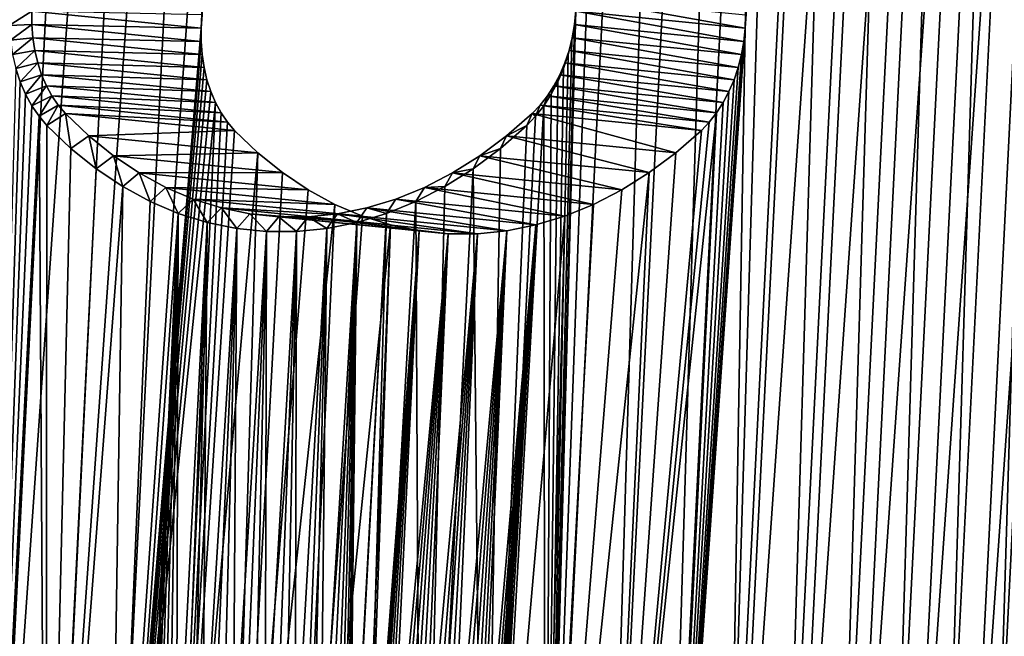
# Model space of a CAD drawing. Header units: millimetres. Extents: x -99 to 221, y -61 to 39.
# Tile 421 of 656: x 172 to 202, y -42 to -23. Entities that reach past the tile are written whole.
import ezdxf

# ---------------------------------------------------------------- set-up
doc = ezdxf.new("R2010")
doc.units = ezdxf.units.MM
doc.header["$LTSCALE"] = 33.374815
for name, color, linetype in [('33', 7, 'CONTINUOUS'), ('34', 7, 'CONTINUOUS'), ('43', 7, 'CONTINUOUS'), ('44', 7, 'CONTINUOUS'), ('45', 7, 'CONTINUOUS'), ('58', 7, 'CONTINUOUS'), ('59', 7, 'CONTINUOUS'), ('60', 7, 'CONTINUOUS')]:
    doc.layers.add(name, color=color, linetype=linetype)

msp = doc.modelspace()

# ---------------------------------------------------------------- linework, layer by layer
at = {"layer": '33', "color": 5, "linetype": 'Continuous', "true_color": 0x0303ff}
for points in [[(174.285, -58.752, -227.252), (172.457, -57.911, -229.165), (179.028, 36.142, -231.995), (174.285, -58.752, -227.252)], [(179.028, 36.142, -231.995), (172.457, -57.911, -229.165), (177.115, 35.301, -233.823), (179.028, 36.142, -231.995)], [(174.285, -58.752, -227.252), (179.028, 36.142, -231.995), (178.415, 0.204, -229.015), (174.285, -58.752, -227.252)], [(198.407, 36.142, -212.615), (193.665, -58.752, -207.873), (194.277, -22.814, -210.852), (198.407, 36.142, -212.615)], [(200.236, 35.301, -210.703), (193.665, -58.752, -207.873), (198.407, 36.142, -212.615), (200.236, 35.301, -210.703)], [(194.277, -22.814, -210.852), (195.428, 0.204, -212.003), (198.407, 36.142, -212.615), (194.277, -22.814, -210.852)], [(177.115, 35.301, -233.823), (170.672, -56.923, -231.048), (175.231, 34.313, -235.608), (177.115, 35.301, -233.823)], [(172.457, -57.911, -229.165), (170.672, -56.923, -231.048), (177.115, 35.301, -233.823), (172.457, -57.911, -229.165)], [(195.577, -57.911, -206.044), (193.665, -58.752, -207.873), (200.236, 35.301, -210.703), (195.577, -57.911, -206.044)], [(202.021, 34.313, -208.819), (195.577, -57.911, -206.044), (200.236, 35.301, -210.703), (202.021, 34.313, -208.819)], [(170.672, -56.923, -231.048), (168.936, -55.792, -232.897), (175.231, 34.313, -235.608), (170.672, -56.923, -231.048)], [(175.231, 34.313, -235.608), (168.936, -55.792, -232.897), (173.383, 33.182, -237.344), (175.231, 34.313, -235.608)], [(197.461, -56.923, -204.259), (195.577, -57.911, -206.044), (202.021, 34.313, -208.819), (197.461, -56.923, -204.259)], [(203.756, 33.182, -206.97), (197.461, -56.923, -204.259), (202.021, 34.313, -208.819), (203.756, 33.182, -206.97)], [(168.936, -55.792, -232.897), (167.255, -54.521, -234.705), (173.383, 33.182, -237.344), (168.936, -55.792, -232.897)], [(173.383, 33.182, -237.344), (167.255, -54.521, -234.705), (171.575, 31.911, -239.025), (173.383, 33.182, -237.344)], [(199.31, -55.792, -202.524), (197.461, -56.923, -204.259), (203.756, 33.182, -206.97), (199.31, -55.792, -202.524)], [(205.437, 31.911, -205.163), (199.31, -55.792, -202.524), (203.756, 33.182, -206.97), (205.437, 31.911, -205.163)], [(201.117, -54.521, -200.843), (199.31, -55.792, -202.524), (205.437, 31.911, -205.163), (201.117, -54.521, -200.843)], [(207.058, 30.503, -203.401), (201.117, -54.521, -200.843), (205.437, 31.911, -205.163), (207.058, 30.503, -203.401)], [(202.879, -53.114, -199.222), (201.117, -54.521, -200.843), (207.058, 30.503, -203.401), (202.879, -53.114, -199.222)], [(178.415, 0.204, -229.015), (177.265, -22.814, -227.865), (174.285, -58.752, -227.252), (178.415, 0.204, -229.015)], [(178.415, 0.204, -229.015), (178.405, -0.213, -228.984), (177.265, -22.814, -227.865), (178.415, 0.204, -229.015)], [(194.288, -22.397, -210.884), (195.428, 0.204, -212.003), (194.277, -22.814, -210.852), (194.288, -22.397, -210.884)], [(177.265, -22.814, -227.865), (178.405, -0.213, -228.984), (177.296, -22.397, -227.875), (177.265, -22.814, -227.865)], [(177.265, -22.814, -227.865), (177.265, -23.231, -227.823), (174.285, -58.752, -227.252), (177.265, -22.814, -227.865)], [(194.236, -23.231, -210.852), (194.277, -22.814, -210.852), (191.729, -59.444, -209.739), (194.236, -23.231, -210.852)], [(191.729, -59.444, -209.739), (194.277, -22.814, -210.852), (193.665, -58.752, -207.873), (191.729, -59.444, -209.739)], [(177.265, -23.231, -227.823), (177.296, -23.642, -227.751), (174.285, -58.752, -227.252), (177.265, -23.231, -227.823)], [(194.164, -23.642, -210.883), (194.236, -23.231, -210.852), (191.729, -59.444, -209.739), (194.164, -23.642, -210.883)], [(177.296, -23.642, -227.751), (177.357, -24.044, -227.65), (174.285, -58.752, -227.252), (177.296, -23.642, -227.751)], [(194.062, -24.044, -210.945), (194.164, -23.642, -210.883), (191.729, -59.444, -209.739), (194.062, -24.044, -210.945)], [(177.357, -24.044, -227.65), (177.449, -24.431, -227.519), (174.285, -58.752, -227.252), (177.357, -24.044, -227.65)], [(193.932, -24.431, -211.036), (194.062, -24.044, -210.945), (191.729, -59.444, -209.739), (193.932, -24.431, -211.036)], [(177.449, -24.431, -227.519), (177.569, -24.8, -227.362), (174.285, -58.752, -227.252), (177.449, -24.431, -227.519)], [(193.774, -24.8, -211.157), (193.932, -24.431, -211.036), (191.729, -59.444, -209.739), (193.774, -24.8, -211.157)], [(177.569, -24.8, -227.362), (177.717, -25.146, -227.179), (174.285, -58.752, -227.252), (177.569, -24.8, -227.362)], [(193.591, -25.146, -211.305), (193.774, -24.8, -211.157), (191.729, -59.444, -209.739), (193.591, -25.146, -211.305)], [(174.285, -58.752, -227.252), (177.717, -25.146, -227.179), (176.152, -59.444, -225.316), (174.285, -58.752, -227.252)], [(177.717, -25.146, -227.179), (177.892, -25.466, -226.973), (176.152, -59.444, -225.316), (177.717, -25.146, -227.179)], [(193.385, -25.466, -211.479), (193.591, -25.146, -211.305), (191.729, -59.444, -209.739), (193.385, -25.466, -211.479)], [(177.892, -25.466, -226.973), (178.09, -25.756, -226.745), (176.152, -59.444, -225.316), (177.892, -25.466, -226.973)], [(189.776, -59.984, -211.638), (193.385, -25.466, -211.479), (191.729, -59.444, -209.739), (189.776, -59.984, -211.638)], [(193.158, -25.756, -211.678), (193.385, -25.466, -211.479), (189.776, -59.984, -211.638), (193.158, -25.756, -211.678)], [(178.09, -25.756, -226.745), (178.311, -26.013, -226.499), (176.152, -59.444, -225.316), (178.09, -25.756, -226.745)], [(192.912, -26.013, -211.898), (193.158, -25.756, -211.678), (189.776, -59.984, -211.638), (192.912, -26.013, -211.898)], [(178.311, -26.013, -226.499), (179.043, -26.715, -225.697), (176.152, -59.444, -225.316), (178.311, -26.013, -226.499)], [(192.109, -26.715, -212.631), (192.912, -26.013, -211.898), (189.776, -59.984, -211.638), (192.109, -26.715, -212.631)], [(176.152, -59.444, -225.316), (179.043, -26.715, -225.697), (178.05, -59.984, -223.364), (176.152, -59.444, -225.316)], [(179.043, -26.715, -225.697), (179.813, -27.337, -224.864), (178.05, -59.984, -223.364), (179.043, -26.715, -225.697)], [(191.277, -27.337, -213.401), (192.109, -26.715, -212.631), (189.776, -59.984, -211.638), (191.277, -27.337, -213.401)], [(179.813, -27.337, -224.864), (180.617, -27.876, -224.007), (178.05, -59.984, -223.364), (179.813, -27.337, -224.864)], [(187.813, -60.371, -213.563), (191.277, -27.337, -213.401), (189.776, -59.984, -211.638), (187.813, -60.371, -213.563)], [(190.419, -27.876, -214.205), (191.277, -27.337, -213.401), (187.813, -60.371, -213.563), (190.419, -27.876, -214.205)], [(180.617, -27.876, -224.007), (181.451, -28.33, -223.128), (178.05, -59.984, -223.364), (180.617, -27.876, -224.007)], [(189.54, -28.33, -215.038), (190.419, -27.876, -214.205), (187.813, -60.371, -213.563), (189.54, -28.33, -215.038)], [(178.05, -59.984, -223.364), (181.451, -28.33, -223.128), (179.975, -60.371, -221.4), (178.05, -59.984, -223.364)], [(181.451, -28.33, -223.128), (182.309, -28.695, -222.232), (179.975, -60.371, -221.4), (181.451, -28.33, -223.128)], [(188.645, -28.695, -215.897), (189.54, -28.33, -215.038), (187.813, -60.371, -213.563), (188.645, -28.695, -215.897)], [(182.309, -28.695, -222.232), (183.189, -28.971, -221.325), (179.975, -60.371, -221.4), (182.309, -28.695, -222.232)], [(187.738, -28.971, -216.776), (188.645, -28.695, -215.897), (185.845, -60.604, -215.507), (187.738, -28.971, -216.776)], [(185.845, -60.604, -215.507), (188.645, -28.695, -215.897), (187.813, -60.371, -213.563), (185.845, -60.604, -215.507)], [(179.975, -60.371, -221.4), (183.189, -28.971, -221.325), (181.92, -60.604, -219.432), (179.975, -60.371, -221.4)], [(183.189, -28.971, -221.325), (182.408, -51.206, -219.884), (181.92, -60.604, -219.432), (183.189, -28.971, -221.325)], [(183.189, -28.971, -221.325), (184.085, -29.156, -220.411), (182.408, -51.206, -219.884), (183.189, -28.971, -221.325)], [(182.408, -51.206, -219.884), (184.085, -29.156, -220.411), (182.437, -50.887, -219.887), (182.408, -51.206, -219.884)], [(182.437, -50.887, -219.887), (184.085, -29.156, -220.411), (182.492, -50.573, -219.863), (182.437, -50.887, -219.887)], [(182.492, -50.573, -219.863), (184.085, -29.156, -220.411), (182.572, -50.267, -219.814), (182.492, -50.573, -219.863)], [(182.572, -50.267, -219.814), (184.085, -29.156, -220.411), (182.676, -49.974, -219.739), (182.572, -50.267, -219.814)], [(182.676, -49.974, -219.739), (184.085, -29.156, -220.411), (182.803, -49.698, -219.64), (182.676, -49.974, -219.739)], [(182.803, -49.698, -219.64), (184.085, -29.156, -220.411), (182.951, -49.442, -219.517), (182.803, -49.698, -219.64)], [(182.951, -49.442, -219.517), (184.085, -29.156, -220.411), (183.117, -49.21, -219.374), (182.951, -49.442, -219.517)], [(184.085, -29.156, -220.411), (184.992, -29.249, -219.494), (183.117, -49.21, -219.374), (184.085, -29.156, -220.411)], [(183.117, -49.21, -219.374), (184.992, -29.249, -219.494), (183.301, -49.005, -219.211), (183.117, -49.21, -219.374)], [(183.301, -49.005, -219.211), (184.992, -29.249, -219.494), (183.499, -48.83, -219.031), (183.301, -49.005, -219.211)], [(183.499, -48.83, -219.031), (184.992, -29.249, -219.494), (183.708, -48.687, -218.836), (183.499, -48.83, -219.031)], [(183.708, -48.687, -218.836), (184.992, -29.249, -219.494), (183.926, -48.578, -218.629), (183.708, -48.687, -218.836)], [(183.926, -48.578, -218.629), (184.992, -29.249, -219.494), (184.149, -48.504, -218.412), (183.926, -48.578, -218.629)], [(184.992, -29.249, -219.494), (185.907, -29.249, -218.58), (184.149, -48.504, -218.412), (184.992, -29.249, -219.494)], [(184.149, -48.504, -218.412), (185.907, -29.249, -218.58), (184.376, -48.467, -218.19), (184.149, -48.504, -218.412)], [(184.376, -48.467, -218.19), (185.907, -29.249, -218.58), (184.602, -48.467, -217.963), (184.376, -48.467, -218.19)], [(184.602, -48.467, -217.963), (185.907, -29.249, -218.58), (184.825, -48.504, -217.737), (184.602, -48.467, -217.963)], [(184.825, -48.504, -217.737), (185.907, -29.249, -218.58), (185.041, -48.578, -217.513), (184.825, -48.504, -217.737)], [(185.907, -29.249, -218.58), (186.823, -29.156, -217.672), (185.041, -48.578, -217.513), (185.907, -29.249, -218.58)], [(185.041, -48.578, -217.513), (186.823, -29.156, -217.672), (185.248, -48.687, -217.295), (185.041, -48.578, -217.513)], [(185.248, -48.687, -217.295), (186.823, -29.156, -217.672), (185.443, -48.83, -217.086), (185.248, -48.687, -217.295)], [(185.443, -48.83, -217.086), (186.823, -29.156, -217.672), (185.623, -49.005, -216.888), (185.443, -48.83, -217.086)], [(185.623, -49.005, -216.888), (186.823, -29.156, -217.672), (185.786, -49.21, -216.705), (185.623, -49.005, -216.888)], [(185.786, -49.21, -216.705), (186.823, -29.156, -217.672), (185.93, -49.442, -216.538), (185.786, -49.21, -216.705)], [(186.297, -51.206, -215.995), (187.738, -28.971, -216.776), (185.845, -60.604, -215.507), (186.297, -51.206, -215.995)], [(186.823, -29.156, -217.672), (187.738, -28.971, -216.776), (185.93, -49.442, -216.538), (186.823, -29.156, -217.672)], [(185.93, -49.442, -216.538), (187.738, -28.971, -216.776), (186.052, -49.698, -216.39), (185.93, -49.442, -216.538)], [(186.052, -49.698, -216.39), (187.738, -28.971, -216.776), (186.151, -49.974, -216.263), (186.052, -49.698, -216.39)], [(186.151, -49.974, -216.263), (187.738, -28.971, -216.776), (186.226, -50.267, -216.159), (186.151, -49.974, -216.263)], [(186.226, -50.267, -216.159), (187.738, -28.971, -216.776), (186.276, -50.573, -216.079), (186.226, -50.267, -216.159)], [(186.276, -50.573, -216.079), (187.738, -28.971, -216.776), (186.299, -50.887, -216.024), (186.276, -50.573, -216.079)], [(187.738, -28.971, -216.776), (186.297, -51.206, -215.995), (186.299, -50.887, -216.024), (187.738, -28.971, -216.776)]]:
    msp.add_3dface(points, dxfattribs=at)
at = {"layer": '34', "color": 5, "linetype": 'Continuous', "true_color": 0x0303ff}
for points in [[(173.385, 36.706, -226.352), (168.642, -58.188, -221.609), (171.268, -22.259, -222.575), (173.385, 36.706, -226.352)], [(173.385, 36.706, -226.352), (171.472, 35.865, -228.181), (168.642, -58.188, -221.609), (173.385, 36.706, -226.352)], [(188.022, -58.188, -202.23), (192.764, 36.706, -206.973), (190.139, 0.777, -206.007), (188.022, -58.188, -202.23)], [(189.934, -57.347, -200.401), (192.764, 36.706, -206.973), (188.022, -58.188, -202.23), (189.934, -57.347, -200.401)], [(194.593, 35.865, -205.06), (192.764, 36.706, -206.973), (189.934, -57.347, -200.401), (194.593, 35.865, -205.06)], [(191.818, -56.359, -198.616), (194.593, 35.865, -205.06), (189.934, -57.347, -200.401), (191.818, -56.359, -198.616)], [(196.378, 34.877, -203.176), (194.593, 35.865, -205.06), (191.818, -56.359, -198.616), (196.378, 34.877, -203.176)], [(193.667, -55.228, -196.881), (196.378, 34.877, -203.176), (191.818, -56.359, -198.616), (193.667, -55.228, -196.881)], [(198.113, 33.746, -201.328), (196.378, 34.877, -203.176), (193.667, -55.228, -196.881), (198.113, 33.746, -201.328)], [(195.475, -53.957, -195.2), (198.113, 33.746, -201.328), (193.667, -55.228, -196.881), (195.475, -53.957, -195.2)], [(199.794, 32.475, -199.52), (198.113, 33.746, -201.328), (195.475, -53.957, -195.2), (199.794, 32.475, -199.52)], [(197.236, -52.55, -193.579), (199.794, 32.475, -199.52), (195.475, -53.957, -195.2), (197.236, -52.55, -193.579)], [(201.415, 31.067, -197.758), (199.794, 32.475, -199.52), (197.236, -52.55, -193.579), (201.415, 31.067, -197.758)], [(198.945, -51.011, -192.024), (201.415, 31.067, -197.758), (197.236, -52.55, -193.579), (198.945, -51.011, -192.024)], [(202.971, 29.529, -196.049), (201.415, 31.067, -197.758), (198.945, -51.011, -192.024), (202.971, 29.529, -196.049)], [(200.597, -49.345, -190.538), (202.971, 29.529, -196.049), (198.945, -51.011, -192.024), (200.597, -49.345, -190.538)], [(204.456, 27.863, -194.397), (202.971, 29.529, -196.049), (200.597, -49.345, -190.538), (204.456, 27.863, -194.397)], [(202.187, -47.558, -189.128), (204.456, 27.863, -194.397), (200.597, -49.345, -190.538), (202.187, -47.558, -189.128)], [(205.867, 26.076, -192.808), (204.456, 27.863, -194.397), (202.187, -47.558, -189.128), (205.867, 26.076, -192.808)], [(203.708, -45.656, -187.796), (205.867, 26.076, -192.808), (202.187, -47.558, -189.128), (203.708, -45.656, -187.796)], [(188.022, -58.188, -202.23), (190.139, 0.777, -206.007), (188.987, -22.259, -204.856), (188.022, -58.188, -202.23)], [(188.941, -22.728, -204.856), (188.022, -58.188, -202.23), (188.987, -22.259, -204.856), (188.941, -22.728, -204.856)], [(188.86, -23.19, -204.89), (188.022, -58.188, -202.23), (188.941, -22.728, -204.856), (188.86, -23.19, -204.89)], [(188.745, -23.642, -204.959), (188.022, -58.188, -202.23), (188.86, -23.19, -204.89), (188.745, -23.642, -204.959)], [(188.599, -24.078, -205.062), (188.022, -58.188, -202.23), (188.745, -23.642, -204.959), (188.599, -24.078, -205.062)], [(171.475, -24.078, -222.186), (170.509, -58.88, -219.674), (171.611, -24.493, -222.009), (171.475, -24.078, -222.186)], [(188.422, -24.493, -205.198), (188.022, -58.188, -202.23), (188.599, -24.078, -205.062), (188.422, -24.493, -205.198)], [(171.611, -24.493, -222.009), (170.509, -58.88, -219.674), (171.777, -24.882, -221.804), (171.611, -24.493, -222.009)], [(188.216, -24.882, -205.365), (188.022, -58.188, -202.23), (188.422, -24.493, -205.198), (188.216, -24.882, -205.365)], [(171.777, -24.882, -221.804), (170.509, -58.88, -219.674), (171.973, -25.242, -221.572), (171.777, -24.882, -221.804)], [(187.984, -25.242, -205.561), (188.022, -58.188, -202.23), (188.216, -24.882, -205.365), (187.984, -25.242, -205.561)], [(171.973, -25.242, -221.572), (170.509, -58.88, -219.674), (172.197, -25.568, -221.316), (171.973, -25.242, -221.572)], [(186.086, -58.88, -204.096), (188.022, -58.188, -202.23), (187.984, -25.242, -205.561), (186.086, -58.88, -204.096)], [(187.728, -25.568, -205.784), (186.086, -58.88, -204.096), (187.984, -25.242, -205.561), (187.728, -25.568, -205.784)], [(170.509, -58.88, -219.674), (172.407, -59.42, -217.721), (172.197, -25.568, -221.316), (170.509, -58.88, -219.674)], [(172.197, -25.568, -221.316), (172.407, -59.42, -217.721), (172.445, -25.858, -221.039), (172.197, -25.568, -221.316)], [(172.445, -25.858, -221.039), (172.407, -59.42, -217.721), (173.197, -26.579, -220.214), (172.445, -25.858, -221.039)], [(187.451, -25.858, -206.032), (186.086, -58.88, -204.096), (187.728, -25.568, -205.784), (187.451, -25.858, -206.032)], [(186.626, -26.579, -206.785), (186.086, -58.88, -204.096), (187.451, -25.858, -206.032), (186.626, -26.579, -206.785)], [(173.197, -26.579, -220.214), (172.407, -59.42, -217.721), (173.989, -27.218, -219.358), (173.197, -26.579, -220.214)], [(185.771, -27.218, -207.577), (186.086, -58.88, -204.096), (186.626, -26.579, -206.785), (185.771, -27.218, -207.577)], [(173.989, -27.218, -219.358), (172.407, -59.42, -217.721), (174.815, -27.772, -218.477), (173.989, -27.218, -219.358)], [(184.889, -27.772, -208.403), (184.134, -59.42, -205.995), (185.771, -27.218, -207.577), (184.889, -27.772, -208.403)], [(184.134, -59.42, -205.995), (186.086, -58.88, -204.096), (185.771, -27.218, -207.577), (184.134, -59.42, -205.995)], [(172.407, -59.42, -217.721), (174.332, -59.807, -215.758), (174.815, -27.772, -218.477), (172.407, -59.42, -217.721)], [(174.815, -27.772, -218.477), (174.332, -59.807, -215.758), (175.672, -28.238, -217.574), (174.815, -27.772, -218.477)], [(183.986, -28.238, -209.259), (184.134, -59.42, -205.995), (184.889, -27.772, -208.403), (183.986, -28.238, -209.259)], [(175.672, -28.238, -217.574), (174.332, -59.807, -215.758), (176.554, -28.614, -216.654), (175.672, -28.238, -217.574)], [(183.066, -28.614, -210.142), (182.17, -59.807, -207.92), (183.986, -28.238, -209.259), (183.066, -28.614, -210.142)], [(182.17, -59.807, -207.92), (184.134, -59.42, -205.995), (183.986, -28.238, -209.259), (182.17, -59.807, -207.92)], [(174.332, -59.807, -215.758), (175.527, -50.642, -215.479), (176.554, -28.614, -216.654), (174.332, -59.807, -215.758)], [(175.527, -50.642, -215.479), (175.568, -50.172, -215.485), (176.554, -28.614, -216.654), (175.527, -50.642, -215.479)], [(175.568, -50.172, -215.485), (175.643, -49.708, -215.456), (176.554, -28.614, -216.654), (175.568, -50.172, -215.485)], [(175.643, -49.708, -215.456), (175.752, -49.254, -215.392), (176.554, -28.614, -216.654), (175.643, -49.708, -215.456)], [(175.752, -49.254, -215.392), (175.894, -48.816, -215.295), (176.554, -28.614, -216.654), (175.752, -49.254, -215.392)], [(175.894, -48.816, -215.295), (176.066, -48.397, -215.165), (176.554, -28.614, -216.654), (175.894, -48.816, -215.295)], [(176.066, -48.397, -215.165), (176.267, -48.003, -215.003), (176.554, -28.614, -216.654), (176.066, -48.397, -215.165)], [(176.267, -48.003, -215.003), (176.495, -47.638, -214.812), (176.554, -28.614, -216.654), (176.267, -48.003, -215.003)], [(176.554, -28.614, -216.654), (176.495, -47.638, -214.812), (177.458, -28.898, -215.721), (176.554, -28.614, -216.654)], [(181.891, -50.642, -209.115), (182.17, -59.807, -207.92), (183.066, -28.614, -210.142), (181.891, -50.642, -209.115)], [(181.897, -50.172, -209.156), (181.891, -50.642, -209.115), (183.066, -28.614, -210.142), (181.897, -50.172, -209.156)], [(182.134, -28.898, -211.046), (181.897, -50.172, -209.156), (183.066, -28.614, -210.142), (182.134, -28.898, -211.046)], [(176.495, -47.638, -214.812), (176.747, -47.306, -214.593), (177.458, -28.898, -215.721), (176.495, -47.638, -214.812)], [(176.747, -47.306, -214.593), (177.02, -47.01, -214.349), (177.458, -28.898, -215.721), (176.747, -47.306, -214.593)], [(177.02, -47.01, -214.349), (177.313, -46.754, -214.082), (177.458, -28.898, -215.721), (177.02, -47.01, -214.349)], [(177.458, -28.898, -215.721), (177.313, -46.754, -214.082), (178.379, -29.088, -214.781), (177.458, -28.898, -215.721)], [(181.194, -29.088, -211.967), (181.005, -47.306, -210.334), (182.134, -28.898, -211.046), (181.194, -29.088, -211.967)], [(181.005, -47.306, -210.334), (181.224, -47.638, -210.082), (182.134, -28.898, -211.046), (181.005, -47.306, -210.334)], [(181.224, -47.638, -210.082), (181.415, -48.003, -209.854), (182.134, -28.898, -211.046), (181.224, -47.638, -210.082)], [(181.415, -48.003, -209.854), (181.577, -48.397, -209.653), (182.134, -28.898, -211.046), (181.415, -48.003, -209.854)], [(181.577, -48.397, -209.653), (181.707, -48.816, -209.481), (182.134, -28.898, -211.046), (181.577, -48.397, -209.653)], [(181.707, -48.816, -209.481), (181.805, -49.254, -209.34), (182.134, -28.898, -211.046), (181.707, -48.816, -209.481)], [(181.805, -49.254, -209.34), (181.868, -49.708, -209.231), (182.134, -28.898, -211.046), (181.805, -49.254, -209.34)], [(181.868, -49.708, -209.231), (181.897, -50.172, -209.156), (182.134, -28.898, -211.046), (181.868, -49.708, -209.231)], [(177.313, -46.754, -214.082), (177.62, -46.541, -213.796), (178.379, -29.088, -214.781), (177.313, -46.754, -214.082)], [(177.62, -46.541, -213.796), (177.939, -46.372, -213.493), (178.379, -29.088, -214.781), (177.62, -46.541, -213.796)], [(177.939, -46.372, -213.493), (178.267, -46.251, -213.178), (178.379, -29.088, -214.781), (177.939, -46.372, -213.493)], [(178.379, -29.088, -214.781), (178.267, -46.251, -213.178), (179.312, -29.183, -213.839), (178.379, -29.088, -214.781)], [(178.267, -46.251, -213.178), (178.6, -46.177, -212.853), (179.312, -29.183, -213.839), (178.267, -46.251, -213.178)], [(178.6, -46.177, -212.853), (178.934, -46.153, -212.521), (179.312, -29.183, -213.839), (178.6, -46.177, -212.853)], [(178.934, -46.153, -212.521), (179.265, -46.177, -212.187), (179.312, -29.183, -213.839), (178.934, -46.153, -212.521)], [(179.312, -29.183, -213.839), (179.265, -46.177, -212.187), (180.252, -29.183, -212.899), (179.312, -29.183, -213.839)], [(179.265, -46.177, -212.187), (179.59, -46.251, -211.855), (180.252, -29.183, -212.899), (179.265, -46.177, -212.187)], [(179.59, -46.251, -211.855), (179.906, -46.372, -211.527), (180.252, -29.183, -212.899), (179.59, -46.251, -211.855)], [(179.906, -46.372, -211.527), (180.208, -46.541, -211.208), (180.252, -29.183, -212.899), (179.906, -46.372, -211.527)], [(180.208, -46.541, -211.208), (180.495, -46.754, -210.9), (181.194, -29.088, -211.967), (180.208, -46.541, -211.208)], [(180.252, -29.183, -212.899), (180.208, -46.541, -211.208), (181.194, -29.088, -211.967), (180.252, -29.183, -212.899)], [(180.495, -46.754, -210.9), (180.761, -47.01, -210.608), (181.194, -29.088, -211.967), (180.495, -46.754, -210.9)], [(180.761, -47.01, -210.608), (181.005, -47.306, -210.334), (181.194, -29.088, -211.967), (180.761, -47.01, -210.608)]]:
    msp.add_3dface(points, dxfattribs=at)
at = {"layer": '43', "color": 5, "linetype": 'Continuous', "true_color": 0x0303ff}
for points in [[(171.975, -22.702, -222.533), (177.265, -22.814, -227.865), (171.975, -22.286, -222.575), (171.975, -22.702, -222.533)], [(177.265, -22.814, -227.865), (177.296, -22.397, -227.875), (171.975, -22.286, -222.575), (177.265, -22.814, -227.865)], [(177.265, -23.231, -227.823), (177.265, -22.814, -227.865), (171.975, -22.702, -222.533), (177.265, -23.231, -227.823)], [(172.005, -23.113, -222.461), (177.265, -23.231, -227.823), (171.975, -22.702, -222.533), (172.005, -23.113, -222.461)], [(177.296, -23.642, -227.751), (177.265, -23.231, -227.823), (172.005, -23.113, -222.461), (177.296, -23.642, -227.751)], [(172.067, -23.515, -222.359), (177.296, -23.642, -227.751), (172.005, -23.113, -222.461), (172.067, -23.515, -222.359)], [(172.159, -23.902, -222.229), (177.357, -24.044, -227.65), (172.067, -23.515, -222.359), (172.159, -23.902, -222.229)], [(177.357, -24.044, -227.65), (177.296, -23.642, -227.751), (172.067, -23.515, -222.359), (177.357, -24.044, -227.65)], [(177.449, -24.431, -227.519), (177.357, -24.044, -227.65), (172.159, -23.902, -222.229), (177.449, -24.431, -227.519)], [(172.279, -24.271, -222.072), (177.449, -24.431, -227.519), (172.159, -23.902, -222.229), (172.279, -24.271, -222.072)], [(177.569, -24.8, -227.362), (177.449, -24.431, -227.519), (172.279, -24.271, -222.072), (177.569, -24.8, -227.362)], [(172.427, -24.617, -221.889), (177.569, -24.8, -227.362), (172.279, -24.271, -222.072), (172.427, -24.617, -221.889)], [(177.717, -25.146, -227.179), (177.569, -24.8, -227.362), (172.427, -24.617, -221.889), (177.717, -25.146, -227.179)], [(172.602, -24.937, -221.683), (177.717, -25.146, -227.179), (172.427, -24.617, -221.889), (172.602, -24.937, -221.683)], [(177.892, -25.466, -226.973), (177.717, -25.146, -227.179), (172.602, -24.937, -221.683), (177.892, -25.466, -226.973)], [(172.8, -25.227, -221.455), (177.892, -25.466, -226.973), (172.602, -24.937, -221.683), (172.8, -25.227, -221.455)], [(178.09, -25.756, -226.745), (177.892, -25.466, -226.973), (172.8, -25.227, -221.455), (178.09, -25.756, -226.745)], [(173.021, -25.484, -221.209), (178.09, -25.756, -226.745), (172.8, -25.227, -221.455), (173.021, -25.484, -221.209)], [(178.311, -26.013, -226.499), (178.09, -25.756, -226.745), (173.021, -25.484, -221.209), (178.311, -26.013, -226.499)]]:
    msp.add_3dface(points, dxfattribs=at)
at = {"layer": '44', "color": 5, "linetype": 'Continuous', "true_color": 0x0303ff}
for points in [[(178.311, -26.013, -226.499), (173.021, -25.484, -221.209), (173.753, -26.186, -220.406), (178.311, -26.013, -226.499)], [(187.621, -25.484, -206.608), (192.109, -26.715, -212.631), (186.819, -26.186, -207.341), (187.621, -25.484, -206.608)], [(192.912, -26.013, -211.898), (192.109, -26.715, -212.631), (187.621, -25.484, -206.608), (192.912, -26.013, -211.898)], [(179.043, -26.715, -225.697), (178.311, -26.013, -226.499), (173.753, -26.186, -220.406), (179.043, -26.715, -225.697)], [(174.523, -26.808, -219.574), (179.043, -26.715, -225.697), (173.753, -26.186, -220.406), (174.523, -26.808, -219.574)], [(186.819, -26.186, -207.341), (191.277, -27.337, -213.401), (185.987, -26.808, -208.111), (186.819, -26.186, -207.341)], [(192.109, -26.715, -212.631), (191.277, -27.337, -213.401), (186.819, -26.186, -207.341), (192.109, -26.715, -212.631)], [(179.813, -27.337, -224.864), (179.043, -26.715, -225.697), (174.523, -26.808, -219.574), (179.813, -27.337, -224.864)], [(175.327, -27.347, -218.716), (179.813, -27.337, -224.864), (174.523, -26.808, -219.574), (175.327, -27.347, -218.716)], [(185.987, -26.808, -208.111), (190.419, -27.876, -214.205), (185.129, -27.347, -208.915), (185.987, -26.808, -208.111)], [(191.277, -27.337, -213.401), (190.419, -27.876, -214.205), (185.987, -26.808, -208.111), (191.277, -27.337, -213.401)], [(180.617, -27.876, -224.007), (179.813, -27.337, -224.864), (175.327, -27.347, -218.716), (180.617, -27.876, -224.007)], [(176.16, -27.801, -217.838), (180.617, -27.876, -224.007), (175.327, -27.347, -218.716), (176.16, -27.801, -217.838)], [(185.129, -27.347, -208.915), (189.54, -28.33, -215.038), (184.25, -27.801, -209.748), (185.129, -27.347, -208.915)], [(190.419, -27.876, -214.205), (189.54, -28.33, -215.038), (185.129, -27.347, -208.915), (190.419, -27.876, -214.205)], [(177.019, -28.167, -216.942), (181.451, -28.33, -223.128), (176.16, -27.801, -217.838), (177.019, -28.167, -216.942)], [(181.451, -28.33, -223.128), (180.617, -27.876, -224.007), (176.16, -27.801, -217.838), (181.451, -28.33, -223.128)], [(184.25, -27.801, -209.748), (188.645, -28.695, -215.897), (183.355, -28.167, -210.607), (184.25, -27.801, -209.748)], [(189.54, -28.33, -215.038), (188.645, -28.695, -215.897), (184.25, -27.801, -209.748), (189.54, -28.33, -215.038)], [(182.309, -28.695, -222.232), (181.451, -28.33, -223.128), (177.019, -28.167, -216.942), (182.309, -28.695, -222.232)], [(177.899, -28.443, -216.035), (182.309, -28.695, -222.232), (177.019, -28.167, -216.942), (177.899, -28.443, -216.035)], [(183.355, -28.167, -210.607), (187.738, -28.971, -216.776), (182.448, -28.443, -211.486), (183.355, -28.167, -210.607)], [(188.645, -28.695, -215.897), (187.738, -28.971, -216.776), (183.355, -28.167, -210.607), (188.645, -28.695, -215.897)], [(178.795, -28.627, -215.121), (183.189, -28.971, -221.325), (177.899, -28.443, -216.035), (178.795, -28.627, -215.121)], [(183.189, -28.971, -221.325), (182.309, -28.695, -222.232), (177.899, -28.443, -216.035), (183.189, -28.971, -221.325)], [(179.702, -28.72, -214.204), (184.085, -29.156, -220.411), (178.795, -28.627, -215.121), (179.702, -28.72, -214.204)], [(184.085, -29.156, -220.411), (183.189, -28.971, -221.325), (178.795, -28.627, -215.121), (184.085, -29.156, -220.411)], [(181.533, -28.627, -212.382), (185.907, -29.249, -218.58), (180.617, -28.72, -213.29), (181.533, -28.627, -212.382)], [(182.448, -28.443, -211.486), (186.823, -29.156, -217.672), (181.533, -28.627, -212.382), (182.448, -28.443, -211.486)], [(186.823, -29.156, -217.672), (185.907, -29.249, -218.58), (181.533, -28.627, -212.382), (186.823, -29.156, -217.672)], [(187.738, -28.971, -216.776), (186.823, -29.156, -217.672), (182.448, -28.443, -211.486), (187.738, -28.971, -216.776)], [(184.992, -29.249, -219.494), (184.085, -29.156, -220.411), (179.702, -28.72, -214.204), (184.992, -29.249, -219.494)], [(180.617, -28.72, -213.29), (184.992, -29.249, -219.494), (179.702, -28.72, -214.204), (180.617, -28.72, -213.29)], [(185.907, -29.249, -218.58), (184.992, -29.249, -219.494), (180.617, -28.72, -213.29), (185.907, -29.249, -218.58)]]:
    msp.add_3dface(points, dxfattribs=at)
at = {"layer": '45', "color": 5, "linetype": 'Continuous', "true_color": 0x0303ff}
for points in [[(188.998, -21.868, -205.594), (194.277, -22.814, -210.852), (188.987, -22.286, -205.562), (188.998, -21.868, -205.594)], [(194.288, -22.397, -210.884), (194.277, -22.814, -210.852), (188.998, -21.868, -205.594), (194.288, -22.397, -210.884)], [(188.987, -22.286, -205.562), (194.236, -23.231, -210.852), (188.946, -22.702, -205.562), (188.987, -22.286, -205.562)], [(194.277, -22.814, -210.852), (194.236, -23.231, -210.852), (188.987, -22.286, -205.562), (194.277, -22.814, -210.852)], [(188.946, -22.702, -205.562), (194.164, -23.642, -210.883), (188.874, -23.113, -205.593), (188.946, -22.702, -205.562)], [(194.236, -23.231, -210.852), (194.164, -23.642, -210.883), (188.946, -22.702, -205.562), (194.236, -23.231, -210.852)], [(188.874, -23.113, -205.593), (194.062, -24.044, -210.945), (188.772, -23.515, -205.655), (188.874, -23.113, -205.593)], [(194.164, -23.642, -210.883), (194.062, -24.044, -210.945), (188.874, -23.113, -205.593), (194.164, -23.642, -210.883)], [(188.772, -23.515, -205.655), (193.932, -24.431, -211.036), (188.642, -23.902, -205.746), (188.772, -23.515, -205.655)], [(194.062, -24.044, -210.945), (193.932, -24.431, -211.036), (188.772, -23.515, -205.655), (194.062, -24.044, -210.945)], [(188.642, -23.902, -205.746), (193.774, -24.8, -211.157), (188.484, -24.271, -205.867), (188.642, -23.902, -205.746)], [(193.932, -24.431, -211.036), (193.774, -24.8, -211.157), (188.642, -23.902, -205.746), (193.932, -24.431, -211.036)], [(188.484, -24.271, -205.867), (193.591, -25.146, -211.305), (188.301, -24.617, -206.015), (188.484, -24.271, -205.867)], [(193.774, -24.8, -211.157), (193.591, -25.146, -211.305), (188.484, -24.271, -205.867), (193.774, -24.8, -211.157)], [(188.301, -24.617, -206.015), (193.385, -25.466, -211.479), (188.095, -24.937, -206.189), (188.301, -24.617, -206.015)], [(193.591, -25.146, -211.305), (193.385, -25.466, -211.479), (188.301, -24.617, -206.015), (193.591, -25.146, -211.305)], [(188.095, -24.937, -206.189), (193.158, -25.756, -211.678), (187.868, -25.227, -206.388), (188.095, -24.937, -206.189)], [(193.385, -25.466, -211.479), (193.158, -25.756, -211.678), (188.095, -24.937, -206.189), (193.385, -25.466, -211.479)], [(192.912, -26.013, -211.898), (187.621, -25.484, -206.608), (187.868, -25.227, -206.388), (192.912, -26.013, -211.898)], [(193.158, -25.756, -211.678), (192.912, -26.013, -211.898), (187.868, -25.227, -206.388), (193.158, -25.756, -211.678)]]:
    msp.add_3dface(points, dxfattribs=at)
at = {"layer": '58', "color": 5, "linetype": 'Continuous', "true_color": 0x0303ff}
for points in [[(171.268, -22.259, -222.575), (171.268, -22.728, -222.528), (171.975, -22.286, -222.575), (171.268, -22.259, -222.575)], [(171.268, -22.728, -222.528), (171.975, -22.702, -222.533), (171.975, -22.286, -222.575), (171.268, -22.728, -222.528)], [(171.268, -22.728, -222.528), (171.303, -23.19, -222.447), (171.975, -22.702, -222.533), (171.268, -22.728, -222.528)], [(171.303, -23.19, -222.447), (172.005, -23.113, -222.461), (171.975, -22.702, -222.533), (171.303, -23.19, -222.447)], [(171.303, -23.19, -222.447), (171.372, -23.642, -222.333), (172.005, -23.113, -222.461), (171.303, -23.19, -222.447)], [(171.372, -23.642, -222.333), (172.067, -23.515, -222.359), (172.005, -23.113, -222.461), (171.372, -23.642, -222.333)], [(171.372, -23.642, -222.333), (171.475, -24.078, -222.186), (172.067, -23.515, -222.359), (171.372, -23.642, -222.333)], [(171.475, -24.078, -222.186), (172.159, -23.902, -222.229), (172.067, -23.515, -222.359), (171.475, -24.078, -222.186)], [(171.475, -24.078, -222.186), (171.611, -24.493, -222.009), (172.159, -23.902, -222.229), (171.475, -24.078, -222.186)], [(171.611, -24.493, -222.009), (172.279, -24.271, -222.072), (172.159, -23.902, -222.229), (171.611, -24.493, -222.009)], [(171.611, -24.493, -222.009), (171.777, -24.882, -221.804), (172.279, -24.271, -222.072), (171.611, -24.493, -222.009)], [(171.777, -24.882, -221.804), (172.427, -24.617, -221.889), (172.279, -24.271, -222.072), (171.777, -24.882, -221.804)], [(171.777, -24.882, -221.804), (171.973, -25.242, -221.572), (172.427, -24.617, -221.889), (171.777, -24.882, -221.804)], [(171.973, -25.242, -221.572), (172.602, -24.937, -221.683), (172.427, -24.617, -221.889), (171.973, -25.242, -221.572)], [(171.973, -25.242, -221.572), (172.197, -25.568, -221.316), (172.602, -24.937, -221.683), (171.973, -25.242, -221.572)], [(172.197, -25.568, -221.316), (172.8, -25.227, -221.455), (172.602, -24.937, -221.683), (172.197, -25.568, -221.316)], [(172.197, -25.568, -221.316), (172.445, -25.858, -221.039), (172.8, -25.227, -221.455), (172.197, -25.568, -221.316)], [(172.445, -25.858, -221.039), (173.021, -25.484, -221.209), (172.8, -25.227, -221.455), (172.445, -25.858, -221.039)]]:
    msp.add_3dface(points, dxfattribs=at)
at = {"layer": '59', "color": 5, "linetype": 'Continuous', "true_color": 0x0303ff}
for points in [[(172.445, -25.858, -221.039), (173.197, -26.579, -220.214), (173.021, -25.484, -221.209), (172.445, -25.858, -221.039)], [(173.021, -25.484, -221.209), (173.197, -26.579, -220.214), (173.753, -26.186, -220.406), (173.021, -25.484, -221.209)], [(187.451, -25.858, -206.032), (187.621, -25.484, -206.608), (186.819, -26.186, -207.341), (187.451, -25.858, -206.032)], [(186.626, -26.579, -206.785), (187.451, -25.858, -206.032), (186.819, -26.186, -207.341), (186.626, -26.579, -206.785)], [(173.197, -26.579, -220.214), (173.989, -27.218, -219.358), (173.753, -26.186, -220.406), (173.197, -26.579, -220.214)], [(173.989, -27.218, -219.358), (174.523, -26.808, -219.574), (173.753, -26.186, -220.406), (173.989, -27.218, -219.358)], [(186.626, -26.579, -206.785), (186.819, -26.186, -207.341), (185.987, -26.808, -208.111), (186.626, -26.579, -206.785)], [(185.771, -27.218, -207.577), (186.626, -26.579, -206.785), (185.987, -26.808, -208.111), (185.771, -27.218, -207.577)], [(173.989, -27.218, -219.358), (174.815, -27.772, -218.477), (174.523, -26.808, -219.574), (173.989, -27.218, -219.358)], [(174.815, -27.772, -218.477), (175.327, -27.347, -218.716), (174.523, -26.808, -219.574), (174.815, -27.772, -218.477)], [(185.771, -27.218, -207.577), (185.987, -26.808, -208.111), (185.129, -27.347, -208.915), (185.771, -27.218, -207.577)], [(174.815, -27.772, -218.477), (175.672, -28.238, -217.574), (175.327, -27.347, -218.716), (174.815, -27.772, -218.477)], [(175.672, -28.238, -217.574), (176.16, -27.801, -217.838), (175.327, -27.347, -218.716), (175.672, -28.238, -217.574)], [(184.889, -27.772, -208.403), (185.129, -27.347, -208.915), (184.25, -27.801, -209.748), (184.889, -27.772, -208.403)], [(184.889, -27.772, -208.403), (185.771, -27.218, -207.577), (185.129, -27.347, -208.915), (184.889, -27.772, -208.403)], [(175.672, -28.238, -217.574), (176.554, -28.614, -216.654), (176.16, -27.801, -217.838), (175.672, -28.238, -217.574)], [(176.554, -28.614, -216.654), (177.019, -28.167, -216.942), (176.16, -27.801, -217.838), (176.554, -28.614, -216.654)], [(183.986, -28.238, -209.259), (184.25, -27.801, -209.748), (183.355, -28.167, -210.607), (183.986, -28.238, -209.259)], [(183.986, -28.238, -209.259), (184.889, -27.772, -208.403), (184.25, -27.801, -209.748), (183.986, -28.238, -209.259)], [(176.554, -28.614, -216.654), (177.458, -28.898, -215.721), (177.019, -28.167, -216.942), (176.554, -28.614, -216.654)], [(177.458, -28.898, -215.721), (177.899, -28.443, -216.035), (177.019, -28.167, -216.942), (177.458, -28.898, -215.721)], [(183.066, -28.614, -210.142), (183.355, -28.167, -210.607), (182.448, -28.443, -211.486), (183.066, -28.614, -210.142)], [(183.066, -28.614, -210.142), (183.986, -28.238, -209.259), (183.355, -28.167, -210.607), (183.066, -28.614, -210.142)], [(177.458, -28.898, -215.721), (178.379, -29.088, -214.781), (177.899, -28.443, -216.035), (177.458, -28.898, -215.721)], [(178.379, -29.088, -214.781), (178.795, -28.627, -215.121), (177.899, -28.443, -216.035), (178.379, -29.088, -214.781)], [(178.379, -29.088, -214.781), (179.312, -29.183, -213.839), (178.795, -28.627, -215.121), (178.379, -29.088, -214.781)], [(179.312, -29.183, -213.839), (179.702, -28.72, -214.204), (178.795, -28.627, -215.121), (179.312, -29.183, -213.839)], [(181.194, -29.088, -211.967), (181.533, -28.627, -212.382), (180.617, -28.72, -213.29), (181.194, -29.088, -211.967)], [(181.194, -29.088, -211.967), (182.134, -28.898, -211.046), (181.533, -28.627, -212.382), (181.194, -29.088, -211.967)], [(182.134, -28.898, -211.046), (182.448, -28.443, -211.486), (181.533, -28.627, -212.382), (182.134, -28.898, -211.046)], [(182.134, -28.898, -211.046), (183.066, -28.614, -210.142), (182.448, -28.443, -211.486), (182.134, -28.898, -211.046)], [(179.312, -29.183, -213.839), (180.252, -29.183, -212.899), (179.702, -28.72, -214.204), (179.312, -29.183, -213.839)], [(180.252, -29.183, -212.899), (180.617, -28.72, -213.29), (179.702, -28.72, -214.204), (180.252, -29.183, -212.899)], [(180.252, -29.183, -212.899), (181.194, -29.088, -211.967), (180.617, -28.72, -213.29), (180.252, -29.183, -212.899)]]:
    msp.add_3dface(points, dxfattribs=at)
at = {"layer": '60', "color": 5, "linetype": 'Continuous', "true_color": 0x0303ff}
for points in [[(188.941, -22.728, -204.856), (188.987, -22.259, -204.856), (188.946, -22.702, -205.562), (188.941, -22.728, -204.856)], [(188.987, -22.259, -204.856), (188.987, -22.286, -205.562), (188.946, -22.702, -205.562), (188.987, -22.259, -204.856)], [(188.86, -23.19, -204.89), (188.941, -22.728, -204.856), (188.874, -23.113, -205.593), (188.86, -23.19, -204.89)], [(188.941, -22.728, -204.856), (188.946, -22.702, -205.562), (188.874, -23.113, -205.593), (188.941, -22.728, -204.856)], [(188.745, -23.642, -204.959), (188.86, -23.19, -204.89), (188.772, -23.515, -205.655), (188.745, -23.642, -204.959)], [(188.86, -23.19, -204.89), (188.874, -23.113, -205.593), (188.772, -23.515, -205.655), (188.86, -23.19, -204.89)], [(188.599, -24.078, -205.062), (188.745, -23.642, -204.959), (188.642, -23.902, -205.746), (188.599, -24.078, -205.062)], [(188.745, -23.642, -204.959), (188.772, -23.515, -205.655), (188.642, -23.902, -205.746), (188.745, -23.642, -204.959)], [(188.599, -24.078, -205.062), (188.642, -23.902, -205.746), (188.484, -24.271, -205.867), (188.599, -24.078, -205.062)], [(188.422, -24.493, -205.198), (188.484, -24.271, -205.867), (188.301, -24.617, -206.015), (188.422, -24.493, -205.198)], [(188.422, -24.493, -205.198), (188.599, -24.078, -205.062), (188.484, -24.271, -205.867), (188.422, -24.493, -205.198)], [(188.216, -24.882, -205.365), (188.301, -24.617, -206.015), (188.095, -24.937, -206.189), (188.216, -24.882, -205.365)], [(188.216, -24.882, -205.365), (188.422, -24.493, -205.198), (188.301, -24.617, -206.015), (188.216, -24.882, -205.365)], [(187.984, -25.242, -205.561), (188.095, -24.937, -206.189), (187.868, -25.227, -206.388), (187.984, -25.242, -205.561)], [(187.984, -25.242, -205.561), (188.216, -24.882, -205.365), (188.095, -24.937, -206.189), (187.984, -25.242, -205.561)], [(187.621, -25.484, -206.608), (187.728, -25.568, -205.784), (187.868, -25.227, -206.388), (187.621, -25.484, -206.608)], [(187.728, -25.568, -205.784), (187.984, -25.242, -205.561), (187.868, -25.227, -206.388), (187.728, -25.568, -205.784)], [(187.451, -25.858, -206.032), (187.728, -25.568, -205.784), (187.621, -25.484, -206.608), (187.451, -25.858, -206.032)]]:
    msp.add_3dface(points, dxfattribs=at)

doc.saveas('drawing.dxf')
